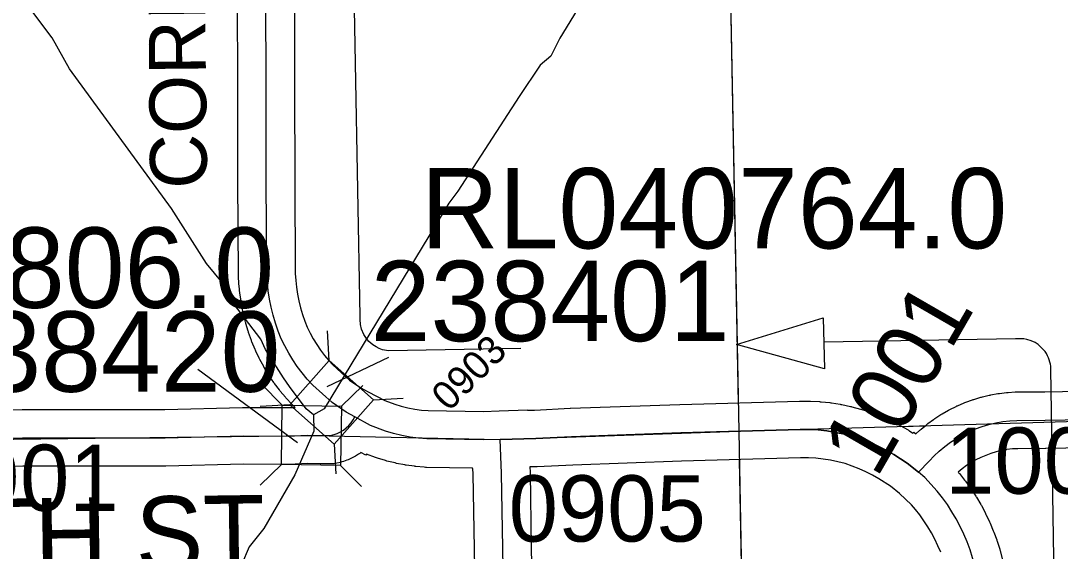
# Model space of a CAD drawing. Extents: x 23.6 to 68.7, y -63 to -29.
# Drawn here: x 34.789 to 35.887, y -34.868 to -34.307 of the extents above; entities that cross this region are included whole.
import ezdxf

# ---------------------------------------------------------------- set-up
doc = ezdxf.new("R2010")
doc.units = 0
for name, color, linetype in [('tdCoDirctArrow', 7, 'Continuous'), ('tdCoHydroRiver', 7, 'Continuous'), ('tdCoSecRdNmbr', 7, 'Continuous'), ('tdCoSecRdTxt', 7, 'Continuous'), ('tdCoSecRteBand', 7, 'Continuous'), ('tdCoSecRteCL', 7, 'Continuous'), ('tdCoSectLine', 7, 'Continuous'), ('tdCoSectLinePart', 7, 'Continuous'), ('tdCoStrucSec', 7, 'Continuous'), ('tdCoStrucSecCoName', 7, 'Continuous'), ('tdCoStrucSecFHWANum', 7, 'Continuous'), ('tdCoSurfConc', 7, 'Continuous'), ('tdCoSurfGravel', 7, 'Continuous')]:
    doc.layers.add(name, color=color, linetype=linetype)

msp = doc.modelspace()

# ---------------------------------------------------------------- linework, layer by layer
at = {"layer": 'tdCoDirctArrow'}
for points in [[(35.3177, -34.6533), (35.1777, -34.6559), (35.1714, -34.6547), (35.1678, -34.6533), (35.1647, -34.6517), (35.1614, -34.6495), (35.1571, -34.646), (35.1546, -34.6428), (35.1517, -34.6384), (35.1494, -34.6329), (35.1483, -34.628), (35.1479, -34.6227), (35.148, -34.6196), (35.1403, -34.2173)], [(35.8844, -35.0963), (35.8777, -34.6752), (35.8774, -34.672), (35.8771, -34.6698), (35.8766, -34.6677), (35.8759, -34.6654), (35.8752, -34.6633), (35.8741, -34.6611), (35.8728, -34.6586), (35.8715, -34.6567), (35.8692, -34.6539), (35.8664, -34.6511), (35.864, -34.6493), (35.8609, -34.6471), (35.8568, -34.6452), (35.8523, -34.6438), (35.8489, -34.6433), (35.8401, -34.6431), (35.638, -34.6466)]]:
    msp.add_lwpolyline(points, dxfattribs=at)
msp.add_lwpolyline([(35.6383, -34.6747), (35.5455, -34.649), (35.6369, -34.6208)], close=True, dxfattribs=at)
at = {"layer": 'tdCoHydroRiver'}
for points in [[(34.8409, -34.3578), (34.8225, -34.3248), (34.7667, -34.2511), (34.7172, -34.1805), (34.6869, -34.1428), (34.6741, -34.1271), (34.6264, -34.0754), (34.5929, -34.0378), (34.5753, -34.008), (34.5704, -33.9875), (34.5478, -33.9277), (34.5078, -33.8491), (34.5029, -33.8318), (34.5042, -33.8049), (34.5104, -33.7891), (34.5146, -33.7705)], [(35.5087, -34.0731), (35.4338, -34.2047), (35.4226, -34.2142), (35.4114, -34.2364), (35.4082, -34.2443), (35.3588, -34.3252), (35.3492, -34.3442), (35.3381, -34.3538)], [(35.0987, -34.7235), (35.0908, -34.7172), (35.0732, -34.6937), (35.0668, -34.6843), (35.0477, -34.6544), (35.0428, -34.6434), (35.0141, -34.6057), (35.0125, -34.5963), (34.9854, -34.5634), (34.9486, -34.5053), (34.8409, -34.3578)], [(35.3381, -34.3538), (35.3159, -34.3871), (35.2509, -34.4871), (35.2414, -34.4998), (35.1098, -34.7171), (35.0987, -34.7235)], [(35.0987, -34.7235), (35.0989, -34.7408), (35.0787, -34.7868), (35.046, -34.8438), (35.0304, -34.8629), (35.0226, -34.8819)]]:
    msp.add_lwpolyline(points, dxfattribs=at)
at = {"layer": 'tdCoSecRteBand'}
for points in [[(34.7092, -34.7186), (34.7909, -34.7177), (34.7911, -34.7177), (34.7914, -34.7177), (34.8382, -34.7178), (34.9414, -34.7177), (35.0235, -34.7157), (35.0239, -34.7157), (35.0243, -34.7157), (35.071, -34.7159), (35.079, -34.7156), (35.0777, -34.7144), (35.0765, -34.7134), (35.0755, -34.7123), (35.0698, -34.706), (35.0693, -34.7055), (35.0688, -34.7049), (35.0634, -34.6984), (35.063, -34.6978), (35.0625, -34.6972), (35.0574, -34.6904), (35.057, -34.6899), (35.0566, -34.6893), (35.0518, -34.6822), (35.0514, -34.6816), (35.051, -34.681), (35.0466, -34.6737), (35.0462, -34.6731), (35.0459, -34.6725), (35.0419, -34.665), (35.0415, -34.6644), (35.0412, -34.6637), (35.0375, -34.6561), (35.0371, -34.6552), (35.0368, -34.6544), (35.0334, -34.6462), (35.0332, -34.6456), (35.0329, -34.6449), (35.03, -34.6366), (35.0298, -34.6359), (35.0296, -34.6352), (35.0271, -34.6268), (35.0269, -34.6261), (35.0267, -34.6254), (35.0246, -34.6169), (35.0244, -34.6162), (35.0242, -34.6155), (35.0225, -34.6069), (35.0224, -34.6062), (35.0223, -34.6055), (35.021, -34.5968), (35.0209, -34.5961), (35.0208, -34.5954), (35.0199, -34.5866), (35.0198, -34.5859), (35.0198, -34.5852), (35.0193, -34.5764), (35.0193, -34.5757), (35.0193, -34.575), (35.0187, -34.4759), (35.0187, -34.4758), (35.0187, -34.4758), (35.0185, -34.3784), (35.0183, -34.2795)], [(35.0783, -34.2792), (35.0785, -34.3783), (35.0787, -34.4756), (35.0793, -34.5739), (35.0797, -34.5813), (35.0804, -34.5886), (35.0815, -34.5959), (35.083, -34.6031), (35.0847, -34.6103), (35.0869, -34.6173), (35.0893, -34.6243), (35.092, -34.6309), (35.0949, -34.637), (35.0983, -34.6432), (35.1019, -34.6492), (35.1059, -34.655), (35.1101, -34.6607), (35.1146, -34.6661), (35.1188, -34.6707), (35.1367, -34.6867), (35.1487, -34.6949), (35.1562, -34.699), (35.1739, -34.7082), (35.1843, -34.7122), (35.1912, -34.7142), (35.1983, -34.716), (35.2055, -34.7174), (35.2128, -34.7184), (35.2198, -34.719), (35.2781, -34.7198), (35.2948, -34.7194), (35.3245, -34.7182), (35.3245, -34.7186), (35.3322, -34.7184), (35.3698, -34.7166), (35.3699, -34.7166), (35.3701, -34.7166), (35.4855, -34.7126), (35.4856, -34.7126), (35.4857, -34.7126), (35.6119, -34.709), (35.6124, -34.709), (35.6128, -34.709), (35.6223, -34.709), (35.623, -34.709), (35.6238, -34.709), (35.6332, -34.7095), (35.634, -34.7096), (35.6348, -34.7097), (35.6442, -34.7106), (35.645, -34.7107), (35.6457, -34.7109), (35.6551, -34.7123), (35.6558, -34.7125), (35.6566, -34.7126), (35.6658, -34.7146), (35.6666, -34.7147), (35.6674, -34.7149), (35.6765, -34.7174), (35.6772, -34.7176), (35.678, -34.7178), (35.687, -34.7207), (35.6877, -34.721), (35.6884, -34.7213), (35.6972, -34.7246), (35.698, -34.7249), (35.6987, -34.7252), (35.7073, -34.7291), (35.708, -34.7294), (35.7087, -34.7297), (35.7171, -34.734), (35.7178, -34.7344), (35.7185, -34.7348), (35.7267, -34.7395), (35.7274, -34.7399), (35.7281, -34.7403), (35.7319, -34.7428), (35.7327, -34.7419), (35.735, -34.7437)], [(35.735, -34.7437), (35.7392, -34.7398), (35.7398, -34.7392), (35.7405, -34.7387), (35.7463, -34.7339), (35.7469, -34.7333), (35.7476, -34.7328), (35.7537, -34.7284), (35.7544, -34.7279), (35.7551, -34.7274), (35.7614, -34.7233), (35.7621, -34.7228), (35.7628, -34.7224), (35.7693, -34.7187), (35.7701, -34.7182), (35.7709, -34.7178), (35.7776, -34.7145), (35.7783, -34.7141), (35.7791, -34.7138), (35.786, -34.7108), (35.7868, -34.7105), (35.7876, -34.7102), (35.7947, -34.7076), (35.7955, -34.7073), (35.7963, -34.7071), (35.8035, -34.7049), (35.8043, -34.7047), (35.8052, -34.7045), (35.8125, -34.7028), (35.8133, -34.7026), (35.8142, -34.7024), (35.8215, -34.7011), (35.8224, -34.7009), (35.8232, -34.7008), (35.8307, -34.7), (35.8315, -34.6998), (35.8324, -34.6998), (35.8399, -34.6993), (35.8407, -34.6993), (35.8415, -34.6993), (35.8713, -34.6991), (36.0197, -34.6965)], [(36.0204, -34.7565), (35.8722, -34.7591), (35.8721, -34.7591), (35.8719, -34.7591), (35.8427, -34.7593), (35.8369, -34.7596), (35.8312, -34.7603), (35.8255, -34.7613), (35.8199, -34.7627), (35.8143, -34.7643), (35.8089, -34.7663), (35.8036, -34.7686), (35.7984, -34.7711), (35.7934, -34.774), (35.7886, -34.7772), (35.7839, -34.7806), (35.7797, -34.7841), (35.78, -34.7844), (35.7805, -34.785), (35.781, -34.7856), (35.7865, -34.7925), (35.787, -34.7931), (35.7874, -34.7936), (35.7926, -34.8009), (35.793, -34.8014), (35.7934, -34.802), (35.7982, -34.8095), (35.7986, -34.81), (35.799, -34.8106), (35.8035, -34.8183), (35.8039, -34.8189), (35.8042, -34.8195), (35.8084, -34.8274), (35.8087, -34.828), (35.809, -34.8286), (35.8128, -34.8367), (35.8131, -34.8373), (35.8134, -34.8379), (35.8168, -34.8462), (35.8171, -34.8468), (35.8173, -34.8474), (35.8204, -34.8558), (35.8206, -34.8564), (35.8208, -34.8571), (35.8235, -34.8656), (35.8237, -34.8663), (35.8239, -34.8669), (35.8262, -34.8756)], [(35.2705, -34.9736), (35.2685, -34.8649), (35.2685, -34.8649), (35.2685, -34.8649), (35.2673, -34.7861), (35.267, -34.7801), (35.2666, -34.7801), (35.2665, -34.7797), (35.2179, -34.779), (35.2167, -34.779), (35.2156, -34.7789), (35.2067, -34.7781), (35.206, -34.778), (35.2052, -34.7779), (35.1964, -34.7767), (35.1957, -34.7766), (35.1949, -34.7764), (35.1862, -34.7748), (35.1854, -34.7746), (35.1847, -34.7744), (35.176, -34.7723), (35.1753, -34.7721), (35.1745, -34.7719), (35.166, -34.7693), (35.1651, -34.769), (35.1642, -34.7687), (35.1546, -34.7651), (35.154, -34.7662), (35.1487, -34.7633), (35.1486, -34.7634), (35.1474, -34.7643), (35.146, -34.7652), (35.1428, -34.7672), (35.1414, -34.768), (35.14, -34.7687), (35.1366, -34.7703), (35.1351, -34.771), (35.1336, -34.7715), (35.1301, -34.7728), (35.1286, -34.7733), (35.127, -34.7737), (35.1233, -34.7745), (35.12, -34.7753), (35.1165, -34.7753), (35.1059, -34.7753), (35.1057, -34.7753), (35.1055, -34.7753), (35.0921, -34.7751), (35.0727, -34.7759), (35.0721, -34.7759), (35.0714, -34.7759), (35.0245, -34.7757), (34.9425, -34.7776), (34.9421, -34.7777), (34.9418, -34.7777), (34.8382, -34.7778), (34.8381, -34.7778), (34.8381, -34.7778), (34.7913, -34.7777), (34.7104, -34.7786)], [(35.7612, -34.8687), (35.7583, -34.8618), (35.7551, -34.8549), (35.7515, -34.8483), (35.7477, -34.8418), (35.7435, -34.8354), (35.7391, -34.8293), (35.7344, -34.8234), (35.7304, -34.8188), (35.7178, -34.8066), (35.7081, -34.7989), (35.696, -34.7911), (35.6893, -34.7872), (35.6822, -34.7836), (35.675, -34.7804), (35.6677, -34.7776), (35.6602, -34.7751), (35.6526, -34.7731), (35.6449, -34.7715), (35.6371, -34.7702), (35.6293, -34.7694), (35.6214, -34.769), (35.6132, -34.769), (35.4875, -34.7726), (35.3724, -34.7766), (35.3347, -34.7784), (35.3343, -34.7784), (35.334, -34.7784), (35.327, -34.7786), (35.3273, -34.784), (35.3273, -34.7844), (35.3273, -34.7848), (35.3285, -34.8639), (35.3305, -34.9726)]]:
    msp.add_lwpolyline(points, dxfattribs=at)
at = {"layer": 'tdCoSecRteCL'}
for points in [[(35.1421, -34.7255), (35.133, -34.7205), (35.1181, -34.7103), (35.0977, -34.692), (35.0919, -34.6858), (35.0865, -34.6792), (35.0814, -34.6724), (35.0767, -34.6654), (35.0723, -34.6582), (35.0682, -34.6507), (35.0645, -34.6431), (35.0612, -34.6349), (35.0583, -34.6266), (35.0558, -34.6182), (35.0537, -34.6097), (35.052, -34.6011), (35.0507, -34.5924), (35.0498, -34.5836), (35.0493, -34.5748), (35.0487, -34.4757), (35.0485, -34.3784), (35.0483, -34.2792)], [(34.7095, -34.7486), (34.7912, -34.7477), (34.8382, -34.7478), (34.9418, -34.7477), (35.0242, -34.7457), (35.0716, -34.7459), (35.0917, -34.7451), (35.1059, -34.7453), (35.1165, -34.7453), (35.1202, -34.7444), (35.1237, -34.7432), (35.1271, -34.7416), (35.1303, -34.7397), (35.1332, -34.7374), (35.1359, -34.7348), (35.1383, -34.7319), (35.1403, -34.7288), (35.1421, -34.7255)], [(35.2958, -34.7494), (35.2783, -34.7498), (35.2183, -34.749), (35.2094, -34.7482), (35.2006, -34.747), (35.1919, -34.7453), (35.1832, -34.7432), (35.1747, -34.7406), (35.1587, -34.7346), (35.1421, -34.7255)], [(35.7376, -34.784), (35.749, -34.7723), (35.7542, -34.7669), (35.7597, -34.7618), (35.7654, -34.757), (35.7715, -34.7525), (35.7778, -34.7484), (35.7843, -34.7447), (35.791, -34.7413), (35.7979, -34.7384), (35.8049, -34.7358), (35.8121, -34.7337), (35.8194, -34.7319), (35.8268, -34.7306), (35.8342, -34.7297), (35.8417, -34.7293), (35.8717, -34.7291), (36.0205, -34.7265), (36.0498, -34.726)], [(35.2958, -34.7494), (35.3333, -34.7484), (35.3712, -34.7466), (35.4866, -34.7426), (35.6128, -34.739), (35.6222, -34.739), (35.6317, -34.7395), (35.641, -34.7405), (35.6504, -34.742), (35.6596, -34.7439), (35.6687, -34.7464), (35.6777, -34.7493), (35.6865, -34.7527), (35.6951, -34.7565), (35.7036, -34.7608), (35.7117, -34.7655), (35.7256, -34.7745), (35.7376, -34.784)], [(35.3616, -35.4688), (35.3515, -35.4442), (35.3473, -35.4289), (35.3459, -35.4188), (35.3461, -35.3823), (35.3464, -35.3694), (35.3488, -35.3584), (35.3562, -35.3421), (35.3705, -35.3058), (35.3777, -35.2846), (35.3779, -35.2738), (35.3727, -35.2558), (35.3592, -35.2217), (35.3222, -35.133), (35.3042, -35.0881), (35.3017, -35.072), (35.3012, -35.0523), (35.3005, -34.9732), (35.2985, -34.8644), (35.2973, -34.7852), (35.2958, -34.7494)], [(35.8139, -35.5399), (35.8115, -35.4414), (35.8093, -35.3418), (35.8077, -35.2475), (35.8054, -35.151), (35.8028, -35.0557), (35.8024, -34.9651), (35.8018, -34.9074), (35.8011, -34.9013), (35.8001, -34.8952), (35.7988, -34.8892), (35.7972, -34.8833), (35.7949, -34.8746), (35.7922, -34.8661), (35.7892, -34.8578), (35.7857, -34.8495), (35.7819, -34.8415), (35.7777, -34.8336), (35.7731, -34.8259), (35.7683, -34.8184), (35.763, -34.8112), (35.7575, -34.8042), (35.7446, -34.7896), (35.7376, -34.784)]]:
    msp.add_lwpolyline(points, dxfattribs=at)
at = {"layer": 'tdCoSectLine'}
for points in [[(35.529, -33.7523), (35.5479, -34.7408)], [(35.5479, -34.7408), (36.0495, -34.726), (36.5526, -34.7171)], [(34.5506, -34.7522), (35.0985, -34.7452), (35.2954, -34.7494), (35.5479, -34.7408)], [(35.5479, -34.7408), (35.5663, -35.7341)]]:
    msp.add_lwpolyline(points, dxfattribs=at)
at = {"layer": 'tdCoSectLinePart'}
for points in [[(35.5295, -33.7822), (35.5473, -34.7114)], [(35.7188, -34.7358), (35.7455, -34.735)], [(35.5484, -34.7711), (35.5636, -35.5858)]]:
    msp.add_lwpolyline(points, dxfattribs=at)
at = {"layer": 'tdCoStrucSec'}
for p, q in [((35.1152, -34.6661), (35.1135, -34.6348)), ((35.0655, -34.7134), (35.0437, -34.691)), ((35.1281, -34.7143), (35.1505, -34.6925)), ((35.0736, -34.7128), (35.0423, -34.7146)), ((35.162, -34.7077), (35.1932, -34.706)), ((35.1203, -34.7545), (35.1221, -34.7857)), ((35.0646, -34.776), (35.0422, -34.7978)), ((35.1272, -34.7769), (35.1491, -34.7993))]:
    msp.add_line(p, q, dxfattribs=at)
for points in [[(35.1203, -34.7545), (35.0736, -34.7128), (35.1152, -34.6661), (35.162, -34.7077)], [(35.0655, -34.7134), (35.1281, -34.7143), (35.1272, -34.7769), (35.0646, -34.776)]]:
    msp.add_lwpolyline(points, close=True, dxfattribs=at)
at = {"layer": 'tdCoStrucSecFHWANum'}
for p, q in [((35.1778, -34.6629), (35.1127, -34.6939)), ((34.9763, -34.6753), (35.0817, -34.7529))]:
    msp.add_line(p, q, dxfattribs=at)
at = {"layer": 'tdCoSurfConc'}
msp.add_lwpolyline([(35.7949, -34.8746), (35.7922, -34.8661), (35.7892, -34.8578), (35.7857, -34.8495), (35.7819, -34.8415), (35.7777, -34.8336), (35.7731, -34.8259), (35.7683, -34.8184), (35.763, -34.8112), (35.7575, -34.8042), (35.7446, -34.7896), (35.7376, -34.784), (35.7256, -34.7745), (35.7117, -34.7655), (35.7036, -34.7608), (35.6951, -34.7565), (35.6865, -34.7527), (35.6777, -34.7493), (35.6687, -34.7464), (35.6596, -34.7439), (35.6504, -34.742), (35.641, -34.7405), (35.6317, -34.7395), (35.6222, -34.739), (35.6128, -34.739), (35.4866, -34.7426), (35.3712, -34.7466), (35.3333, -34.7484), (35.2958, -34.7494), (35.2783, -34.7498), (35.2183, -34.749), (35.2094, -34.7482), (35.2006, -34.747), (35.1919, -34.7453), (35.1832, -34.7432), (35.1747, -34.7406), (35.1587, -34.7346), (35.1421, -34.7255), (35.133, -34.7205), (35.1181, -34.7103), (35.0977, -34.692), (35.0919, -34.6858), (35.0865, -34.6792), (35.0814, -34.6724), (35.0767, -34.6654), (35.0723, -34.6582), (35.0682, -34.6507), (35.0645, -34.6431), (35.0612, -34.6349), (35.0583, -34.6266), (35.0558, -34.6182), (35.0537, -34.6097), (35.052, -34.6011), (35.0507, -34.5924), (35.0498, -34.5836), (35.0493, -34.5748), (35.0487, -34.4757), (35.0485, -34.3784), (35.0483, -34.2792)], dxfattribs=at)
at = {"layer": 'tdCoSurfGravel'}
for points in [[(34.7095, -34.7486), (34.7912, -34.7477), (34.8382, -34.7478), (34.9418, -34.7477), (35.0242, -34.7457), (35.0716, -34.7459), (35.0917, -34.7451), (35.1059, -34.7453), (35.1165, -34.7453), (35.1202, -34.7444), (35.1237, -34.7432), (35.1271, -34.7416), (35.1303, -34.7397), (35.1332, -34.7374), (35.1359, -34.7348), (35.1383, -34.7319), (35.1403, -34.7288), (35.1421, -34.7255)], [(35.7376, -34.784), (35.749, -34.7723), (35.7542, -34.7669), (35.7597, -34.7618), (35.7654, -34.757), (35.7715, -34.7525), (35.7778, -34.7484), (35.7843, -34.7447), (35.791, -34.7413), (35.7979, -34.7384), (35.8049, -34.7358), (35.8121, -34.7337), (35.8194, -34.7319), (35.8268, -34.7306), (35.8342, -34.7297), (35.8417, -34.7293), (35.8717, -34.7291), (36.0205, -34.7265), (36.0498, -34.726)], [(35.3616, -35.4688), (35.3515, -35.4442), (35.3473, -35.4289), (35.3459, -35.4188), (35.3461, -35.3823), (35.3464, -35.3694), (35.3488, -35.3584), (35.3562, -35.3421), (35.3705, -35.3058), (35.3777, -35.2846), (35.3779, -35.2738), (35.3727, -35.2558), (35.3592, -35.2217), (35.3222, -35.133), (35.3042, -35.0881), (35.3017, -35.072), (35.3012, -35.0523), (35.3005, -34.9732), (35.2985, -34.8644), (35.2973, -34.7852), (35.2958, -34.7494)]]:
    msp.add_lwpolyline(points, dxfattribs=at)

# ---------------------------------------------------------------- texts
at = {"layer": 'tdCoSecRdNmbr'}
for s, height, rotation, p in [('1001', 0.07, 60.0263, (35.6934, -34.7917)), ('0903', 0.03, 45.0265, (35.2416, -34.7209)), ('1003', 0.07, 0.0281, (35.7659, -34.8069)), ('0901', 0.07, 0.0273, (34.6844, -34.8251)), ('0905', 0.07, 0.0278, (35.3048, -34.8575))]:
    msp.add_text(s, height=height, rotation=rotation, dxfattribs=at).set_placement(p)
at = {"layer": 'tdCoSecRdTxt'}
for s, height, rotation, p in [('CORDOVA AVE', 0.06, 90.5792, (34.9861, -34.4842)), ('110TH ST', 0.08, 0.8562, (34.5603, -34.8953))]:
    msp.add_text(s, height=height, rotation=rotation, dxfattribs=at).set_placement(p)
at = {"layer": 'tdCoStrucSecCoName'}
for s, p in [('RL040764.0', (35.2121, -34.5476)), ('RL090806.0', (34.4375, -34.6104))]:
    msp.add_text(s, height=0.085, dxfattribs=at).set_placement(p)
at = {"layer": 'tdCoStrucSecFHWANum'}
for s, p in [('238401', (35.159, -34.6456)), ('238420', (34.6843, -34.6991))]:
    msp.add_text(s, height=0.085, dxfattribs=at).set_placement(p)

doc.saveas('drawing.dxf')
